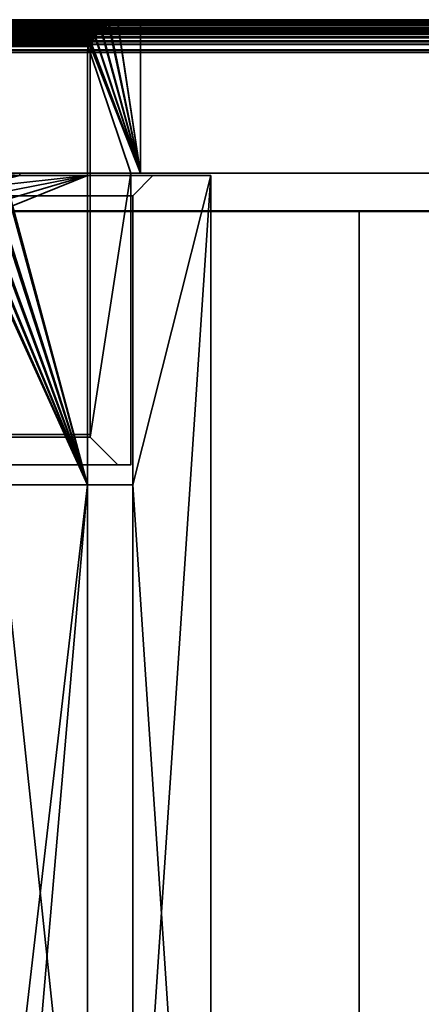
# Model space of a CAD drawing. Header units: millimetres. Extents: x -490 to 6690, y -115 to 152.
# Tile 996 of 1056: x 4960 to 5000, y 54 to 152. Entities that reach past the tile are written whole.
import ezdxf

# ---------------------------------------------------------------- set-up
doc = ezdxf.new("R2010")
doc.units = ezdxf.units.MM
doc.layers.add('152', color=253, linetype='Continuous')

# ---------------------------------------------------------------- blocks, each defined once
blk = doc.blocks.new('UG_SURFACE_004')
at = {"layer": '152', "color": 252, "linetype": 'Continuous', "lineweight": 35}
for points in [[(3856, 133.2, 2202.5), (5144, 133.2, 2202.5), (4994, 133.2, 2052.5), (4006, 133.2, 2052.5)], [(5144, -6.2, 2202.5), (5144, 133.2, 2202.5), (3856, 133.2, 2202.5), (3856, -6.2, 2202.5)], [(4006, -6.2, 2052.5), (4006, 133.2, 2052.5), (4994, 133.2, 2052.5), (4994, -6.2, 2052.5)], [(4994, -6.2, -7.5), (4994, 133.2, -7.5), (5144, 133.2, -7.5), (5144, -6.2, -7.5)], [(4994, -6.2, 2052.5), (4994, 133.2, 2052.5), (4994, 133.2, -7.5), (4994, -6.2, -7.5)], [(5144, 133.2, 2202.5), (5144, 133.2, -7.5), (4994, 133.2, -7.5), (4994, 133.2, 2052.5)]]:
    blk.add_3dface(points, dxfattribs=at)
blk = doc.blocks.new('UG_SURFACE_277')
at = {"layer": '152', "color": 254, "linetype": 'Continuous', "lineweight": 35}
for points in [[(4973.5, 136.75, 2027), (4026.5, 136.75, 2027), (4020.75, 136.75, 2032.75), (4979.25, 136.75, 2032.75)], [(4979.25, -10, 2032.75), (4979.25, 136.75, 2032.75), (4020.75, 136.75, 2032.75), (4020.75, -10, 2032.75)], [(4973.5, 136.75, 2027), (4971.5, 134.75, 2025), (4028.5, 134.75, 2025), (4026.5, 136.75, 2027)], [(4960.25, 136.75, 2013.75), (4039.75, 136.75, 2013.75), (4033, 136.75, 2020.5), (4967, 136.75, 2020.5)], [(4967, 106, 2020.5), (4967, 136.75, 2020.5), (4033, 136.75, 2020.5), (4033, 106, 2020.5)], [(4967, 106, 2020.5), (4957.501, 135.817, 2011.001), (4958.571, 136.46, 2012.071), (4958.81, 136.501, 2012.31)], [(4958.81, 136.501, 2012.31), (4960.25, 136.75, 2013.75), (4967, 136.75, 2020.5), (4967, 106, 2020.5)], [(4979.25, 136.75, 2032.75), (4971.5, 21, 2025), (4971.5, 106, 2025)], [(4971.5, 106, 2025), (4971.5, 134.75, 2025), (4973.5, 136.75, 2027), (4979.25, 136.75, 2032.75)], [(4971.5, 21, 2025), (4979.25, 136.75, 2032.75), (4979.25, -10, 2032.75)], [(4956.379, 134.814, 2009.879), (4956.882, 135.446, 2010.382), (4957.501, 135.817, 2011.001), (4967, 106, 2020.5)], [(4971.5, 134.75, 2025), (4971.5, 106, 2025), (4028.5, 106, 2025), (4028.5, 134.75, 2025)], [(4967, 106, 2020.5), (4955.619, 133.533, 2009.119), (4955.894, 134.205, 2009.394), (4956.379, 134.814, 2009.879)], [(4955.301, 132.137, 2008.801), (4955.424, 133.058, 2008.924), (4955.619, 133.533, 2009.119), (4967, 106, 2020.5)], [(4967, 106, 2020.5), (4967, 21, 2020.5), (4955.25, 131.75, 2008.75), (4955.301, 132.137, 2008.801)], [(4963, 13, 2016.5), (4959, 13, 2012.5), (4955.25, 131.75, 2008.75), (4967, 21, 2020.5)], [(4967, 106, 2020.5), (4033, 106, 2020.5), (4028.5, 106, 2025), (4971.5, 106, 2025)], [(4967, 106, 2020.5), (4971.5, 106, 2025), (4971.5, 21, 2025), (4967, 21, 2020.5)]]:
    blk.add_3dface(points, dxfattribs=at)
blk = doc.blocks.new('UG_SURFACE_278')
at = {"layer": '152', "color": 7, "linetype": 'Continuous', "lineweight": 35}
for points in [[(4967, 137, 2020.5), (4960.25, 137, 2013.75), (4039.75, 137, 2013.75), (4033, 137, 2020.5)], [(4967, 137, 2020.5), (4033, 137, 2020.5), (4033, 136.75, 2020.5), (4967, 136.75, 2020.5)], [(4967, 136.75, 2020.5), (4033, 136.75, 2020.5), (4039.75, 136.75, 2013.75), (4960.25, 136.75, 2013.75)], [(4960.25, 137, 2013.75), (4967, 137, 2020.5), (4967, 136.75, 2020.5), (4960.25, 136.75, 2013.75)]]:
    blk.add_3dface(points, dxfattribs=at)
blk = doc.blocks.new('UG_SURFACE_279')
at = {"layer": '152', "color": 7, "linetype": 'Continuous', "lineweight": 35}
for points in [[(4967, 137, 2020.5), (4967, 137, -7.5), (4960.25, 137, -7.5), (4960.25, 137, 2013.75)], [(4960.25, 136.75, 2013.75), (4967, 136.75, 2020.5), (4967, 137, 2020.5), (4960.25, 137, 2013.75)], [(4960.25, 137, -7.5), (4967, 137, -7.5), (4967, 136.75, -7.5), (4960.25, 136.75, -7.5)], [(4967, 136.75, 2020.5), (4960.25, 136.75, 2013.75), (4960.25, 136.75, -7.5), (4967, 136.75, -7.5)], [(4967, 137, -7.5), (4967, 137, 2020.5), (4967, 136.75, 2020.5), (4967, 136.75, -7.5)]]:
    blk.add_3dface(points, dxfattribs=at)
blk = doc.blocks.new('UG_SURFACE_280')
at = {"layer": '152', "color": 254, "linetype": 'Continuous', "lineweight": 35}
for points in [[(4967, 136.75, -7.5), (4967, 106, -7.5), (4955.25, 131.75, -7.5), (4955.31, 132.052, -7.5)], [(4955.31, 132.052, -7.5), (4955.573, 133.372, -7.5), (4967, 136.75, -7.5)], [(4967, 136.75, -7.5), (4955.573, 133.372, -7.5), (4955.631, 133.663, -7.5), (4956.306, 134.674, -7.5)], [(4967, 136.75, -7.5), (4956.306, 134.674, -7.5), (4956.715, 135.286, -7.5), (4957.326, 135.694, -7.5)], [(4967, 106, 2020.5), (4958.675, 136.348, 2012.176), (4957.852, 136.138, 2011.352), (4957.318, 135.674, 2010.818)], [(4958.668, 136.435, -7.5), (4960.25, 136.75, -7.5), (4967, 136.75, -7.5), (4957.326, 135.694, -7.5)], [(4967, 106, 2020.5), (4967, 136.75, 2020.5), (4960.25, 136.75, 2013.75), (4958.675, 136.348, 2012.176)], [(4960.25, 136.75, 2013.75), (4967, 136.75, 2020.5), (4967, 136.75, -7.5), (4960.25, 136.75, -7.5)], [(4967, 106, -7.5), (4967, 136.75, -7.5), (4967, 136.75, 2020.5), (4967, 106, 2020.5)], [(4973.5, 136.75, -7.5), (4971.5, 134.75, -7.5), (4971.5, 134.75, 2025), (4973.5, 136.75, 2027)], [(4979.25, 136.75, -7.5), (4971.5, 21, -7.5), (4971.5, 106, -7.5)], [(4971.5, 106, -7.5), (4971.5, 134.75, -7.5), (4973.5, 136.75, -7.5), (4979.25, 136.75, -7.5)], [(4971.5, 21, -7.5), (4979.25, 136.75, -7.5), (4979.25, -10, -7.5)], [(4979.25, 136.75, 2032.75), (4973.5, 136.75, 2027), (4971.5, 134.75, 2025), (4971.5, 106, 2025)], [(4971.5, 106, 2025), (4979.25, -10, 2032.75), (4979.25, 136.75, 2032.75)], [(4973.5, 136.75, 2027), (4979.25, 136.75, 2032.75), (4979.25, 136.75, -7.5), (4973.5, 136.75, -7.5)], [(4979.25, -10, -7.5), (4979.25, 136.75, -7.5), (4979.25, 136.75, 2032.75), (4979.25, -10, 2032.75)], [(4967, 106, 2020.5), (4957.318, 135.674, 2010.818), (4956.246, 134.745, 2009.747), (4956.234, 134.72, 2009.734)], [(4956.234, 134.72, 2009.734), (4955.533, 133.372, 2009.033), (4967, 106, 2020.5)], [(4971.5, 134.75, -7.5), (4971.5, 106, -7.5), (4971.5, 106, 2025), (4971.5, 134.75, 2025)], [(4955.533, 133.372, 2009.033), (4955.497, 133.303, 2008.997), (4955.298, 132.05, 2008.798), (4967, 106, 2020.5)], [(4955.298, 132.05, 2008.798), (4955.25, 131.75, 2008.75), (4955.25, 5, 2008.75), (4967, 106, 2020.5)], [(4955.25, 131.75, -7.5), (4967, 21, -7.5), (4963, 13, -7.5), (4959, 13, -7.5)], [(4967, 106, -7.5), (4967, 21, -7.5), (4955.25, 131.75, -7.5)], [(4959, 13, 2012.5), (4967, 106, 2020.5), (4955.25, 5, 2008.75)], [(4967, 106, 2020.5), (4959, 13, 2012.5), (4963, 13, 2016.5), (4967, 21, 2020.5)], [(4967, 106, 2020.5), (4971.5, 106, 2025), (4971.5, 106, -7.5), (4967, 106, -7.5)], [(4971.5, 21, -7.5), (4967, 21, -7.5), (4967, 106, -7.5), (4971.5, 106, -7.5)], [(4967, 21, 2020.5), (4971.5, 21, 2025), (4971.5, 106, 2025), (4967, 106, 2020.5)], [(4979.25, -10, 2032.75), (4971.5, 106, 2025), (4971.5, 21, 2025)]]:
    blk.add_3dface(points, dxfattribs=at)
blk = doc.blocks.new('UG_SURFACE_316')
at = {"layer": '152', "color": 7, "linetype": 'Continuous', "lineweight": 35}
for points in [[(3953.964, 151.659, 2099.536), (5046.036, 151.644, 2099.536), (5045.341, 152.061, 2098.841)], [(3954.277, 151.897, 2099.223), (3953.964, 151.659, 2099.536), (5045.341, 152.061, 2098.841)], [(3954.277, 151.897, 2099.223), (5045.341, 152.061, 2098.841), (5045.186, 152.088, 2098.686)], [(5045.186, 152.088, 2098.686), (3954.822, 152.028, 2098.678), (3954.277, 151.897, 2099.223)], [(5046.27, 151.218, 2099.771), (3954.39, 151.674, 2099.11), (3954.651, 151.737, 2098.849)], [(3954.651, 151.737, 2098.849), (3955.75, 152, 2097.75), (5044.25, 152, 2097.75)], [(5044.25, 152, 2097.75), (5045.257, 151.826, 2098.757), (3954.651, 151.737, 2098.849)], [(5045.257, 151.826, 2098.757), (5045.35, 151.77, 2098.85), (3954.651, 151.737, 2098.849)], [(3954.651, 151.737, 2098.849), (5045.35, 151.77, 2098.85), (5046.27, 151.218, 2099.771)], [(3954.822, 152.028, 2098.678), (5045.186, 152.088, 2098.686), (5044.25, 152.25, 2097.75)], [(5044.25, 152.25, 2097.75), (3955.75, 152.25, 2097.75), (3954.822, 152.028, 2098.678)], [(5044.25, 152.25, 2097.75), (4970.25, 152.25, 2023.75), (4029.75, 152.25, 2023.75), (3955.75, 152.25, 2097.75)], [(5044.25, 152, 2097.75), (3955.75, 152, 2097.75), (4029.75, 152, 2023.75), (4970.25, 152, 2023.75)], [(4030.005, 152.206, 2023.495), (4029.75, 152.25, 2023.75), (4970.25, 152.25, 2023.75)], [(4970.25, 152, 2023.75), (4029.75, 152, 2023.75), (4030.757, 151.826, 2022.743)], [(4970.25, 152.25, 2023.75), (4969.998, 152.19, 2023.499), (4030.005, 152.206, 2023.495)], [(4030.841, 152.061, 2022.659), (4030.005, 152.206, 2023.495), (4969.998, 152.19, 2023.499)], [(4030.757, 151.826, 2022.743), (4969.152, 151.737, 2022.652), (4970.25, 152, 2023.75)], [(4030.757, 151.826, 2022.743), (4030.85, 151.77, 2022.65), (4969.152, 151.737, 2022.652)], [(4030.841, 152.061, 2022.659), (4969.998, 152.19, 2023.499), (4969.078, 151.969, 2022.578)], [(4969.078, 151.969, 2022.578), (4030.925, 152.011, 2022.575), (4030.841, 152.061, 2022.659)], [(4968.89, 151.674, 2022.39), (4030.85, 151.77, 2022.65), (4031.771, 151.218, 2021.729)], [(4968.89, 151.674, 2022.39), (4969.152, 151.737, 2022.652), (4030.85, 151.77, 2022.65)], [(4030.925, 152.011, 2022.575), (4969.078, 151.969, 2022.578), (4968.777, 151.897, 2022.277)], [(4968.777, 151.897, 2022.277), (4031.777, 151.499, 2021.723), (4030.925, 152.011, 2022.575)], [(4968.777, 151.897, 2022.277), (4968.229, 151.481, 2021.729), (4031.777, 151.499, 2021.723)], [(4968.229, 151.481, 2021.729), (4968.777, 151.897, 2022.277), (4968.89, 151.674, 2022.39), (4968.133, 151.1, 2021.633)], [(4969.152, 151.737, 2022.652), (4968.89, 151.674, 2022.39), (4968.777, 151.897, 2022.277), (4969.078, 151.969, 2022.578)], [(4969.078, 151.969, 2022.578), (4969.998, 152.19, 2023.499), (4970.25, 152, 2023.75), (4969.152, 151.737, 2022.652)], [(4969.998, 152.19, 2023.499), (4970.25, 152.25, 2023.75), (4970.25, 152, 2023.75)], [(5044.25, 152, 2097.75), (4970.25, 152, 2023.75), (4970.25, 152.25, 2023.75), (5044.25, 152.25, 2097.75)], [(5046.765, 150.993, 2100.265), (3953.229, 151.01, 2100.271), (3952.821, 150.408, 2100.679)], [(3952.821, 150.408, 2100.679), (5047.081, 150.596, 2100.581), (5046.765, 150.993, 2100.265)], [(3953.046, 150.299, 2100.454), (3953.54, 151.029, 2099.96), (5046.864, 150.473, 2100.363)], [(3953.356, 151.198, 2100.144), (3953.229, 151.01, 2100.271), (5046.765, 150.993, 2100.265)], [(5046.036, 151.644, 2099.536), (3953.964, 151.659, 2099.536), (3953.356, 151.198, 2100.144)], [(3953.356, 151.198, 2100.144), (5046.439, 151.402, 2099.939), (5046.036, 151.644, 2099.536)], [(3953.356, 151.198, 2100.144), (5046.765, 150.993, 2100.265), (5046.439, 151.402, 2099.939)], [(5046.864, 150.473, 2100.363), (3953.54, 151.029, 2099.96), (3953.634, 151.1, 2099.866)], [(5046.363, 151.102, 2099.863), (3953.634, 151.1, 2099.866), (3954.39, 151.674, 2099.11)], [(3953.634, 151.1, 2099.866), (5046.363, 151.102, 2099.863), (5046.864, 150.473, 2100.363)], [(5046.27, 151.218, 2099.771), (5046.363, 151.102, 2099.863), (3954.39, 151.674, 2099.11)], [(4031.771, 151.218, 2021.729), (4968.133, 151.1, 2021.633), (4968.89, 151.674, 2022.39)], [(4031.771, 151.218, 2021.729), (4031.863, 151.101, 2021.637), (4968.133, 151.1, 2021.633)], [(4031.939, 151.402, 2021.561), (4031.777, 151.499, 2021.723), (4968.229, 151.481, 2021.729)], [(4031.863, 151.101, 2021.637), (4967.546, 150.299, 2021.046), (4968.04, 151.029, 2021.54)], [(4967.546, 150.299, 2021.046), (4031.863, 151.101, 2021.637), (4032.363, 150.473, 2021.137)], [(4968.04, 151.029, 2021.54), (4968.133, 151.1, 2021.633), (4031.863, 151.101, 2021.637)], [(4031.939, 151.402, 2021.561), (4968.229, 151.481, 2021.729), (4967.855, 151.198, 2021.356)], [(4967.855, 151.198, 2021.356), (4032.443, 150.769, 2021.057), (4031.939, 151.402, 2021.561)], [(4967.855, 151.198, 2021.356), (4967.562, 150.764, 2021.062), (4032.443, 150.769, 2021.057)], [(4032.581, 150.596, 2020.919), (4032.443, 150.769, 2021.057), (4967.562, 150.764, 2021.062)], [(4032.581, 150.596, 2020.919), (4967.562, 150.764, 2021.062), (4967.32, 150.408, 2020.821)], [(4967.546, 150.299, 2021.046), (4967.32, 150.408, 2020.821), (4967.562, 150.764, 2021.062)], [(4967.562, 150.764, 2021.062), (4967.855, 151.198, 2021.356), (4968.04, 151.029, 2021.54), (4967.546, 150.299, 2021.046)], [(4968.133, 151.1, 2021.633), (4968.04, 151.029, 2021.54), (4967.855, 151.198, 2021.356), (4968.229, 151.481, 2021.729)], [(5047.26, 150.16, 2100.76), (3952.74, 150.164, 2100.76), (3952.559, 149.619, 2100.94)], [(3952.559, 149.619, 2100.94), (5047.387, 149.85, 2100.887), (5047.26, 150.16, 2100.76)], [(3952.559, 149.619, 2100.94), (5047.466, 149.252, 2100.966), (5047.387, 149.85, 2100.887)], [(3952.74, 150.164, 2100.76), (5047.26, 150.16, 2100.76), (5047.081, 150.596, 2100.581)], [(3952.821, 150.408, 2100.679), (3952.74, 150.164, 2100.76), (5047.081, 150.596, 2100.581)], [(3952.805, 149.571, 2100.695), (3952.977, 150.09, 2100.523), (5047.022, 150.086, 2100.522)], [(5047.022, 150.086, 2100.522), (5047.145, 149.785, 2100.646), (3952.805, 149.571, 2100.695)], [(5047.145, 149.785, 2100.646), (5047.25, 149, 2100.75), (3952.805, 149.571, 2100.695)], [(5046.864, 150.473, 2100.363), (3952.977, 150.09, 2100.523), (3953.046, 150.299, 2100.454)], [(5046.864, 150.473, 2100.363), (5047.022, 150.086, 2100.522), (3952.977, 150.09, 2100.523)], [(4032.363, 150.473, 2021.137), (4967.476, 150.09, 2020.977), (4967.546, 150.299, 2021.046)], [(4032.363, 150.473, 2021.137), (4032.523, 150.085, 2020.977), (4967.476, 150.09, 2020.977)], [(4967.305, 149.571, 2020.805), (4967.476, 150.09, 2020.977), (4032.523, 150.085, 2020.977)], [(4967.305, 149.571, 2020.805), (4032.523, 150.085, 2020.977), (4032.645, 149.785, 2020.854)], [(4967.32, 150.408, 2020.821), (4032.854, 149.93, 2020.646), (4032.581, 150.596, 2020.919)], [(4032.645, 149.785, 2020.854), (4967.25, 149, 2020.75), (4967.305, 149.571, 2020.805)], [(4032.645, 149.785, 2020.854), (4032.75, 149, 2020.75), (4967.25, 149, 2020.75)], [(4967.32, 150.408, 2020.821), (4967.159, 149.92, 2020.659), (4032.854, 149.93, 2020.646)], [(4032.887, 149.85, 2020.613), (4032.854, 149.93, 2020.646), (4967.159, 149.92, 2020.659)], [(4032.887, 149.85, 2020.613), (4967.159, 149.92, 2020.659), (4967.06, 149.619, 2020.56)], [(4967.06, 149.619, 2020.56), (4033, 149, 2020.5), (4032.887, 149.85, 2020.613)], [(4967.305, 149.571, 2020.805), (4967.06, 149.619, 2020.56), (4967.159, 149.92, 2020.659)], [(4967.159, 149.92, 2020.659), (4967.32, 150.408, 2020.821), (4967.476, 150.09, 2020.977), (4967.305, 149.571, 2020.805)], [(4967.32, 150.408, 2020.821), (4967.546, 150.299, 2021.046), (4967.476, 150.09, 2020.977)], [(5047.466, 149.252, 2100.966), (3952.525, 149.256, 2100.976), (3952.5, 149, 2101)], [(3952.5, 149, 2101), (5047.5, 149, 2101), (5047.466, 149.252, 2100.966)], [(3952.5, 149, 2101), (3952.5, 133.25, 2101), (5047.5, 133.25, 2101), (5047.5, 149, 2101)], [(3952.559, 149.619, 2100.94), (3952.525, 149.256, 2100.976), (5047.466, 149.252, 2100.966)], [(5047.25, 149, 2100.75), (3952.75, 149, 2100.75), (3952.805, 149.571, 2100.695)], [(5047.25, 149, 2100.75), (5047.25, 133.25, 2100.75), (3952.75, 133.25, 2100.75), (3952.75, 149, 2100.75)], [(4967.25, 111, 2020.75), (4967.25, 149, 2020.75), (4032.75, 149, 2020.75), (4032.75, 111, 2020.75)], [(4967.06, 149.619, 2020.56), (4967, 149, 2020.5), (4033, 149, 2020.5)], [(4033, 111, 2020.5), (4033, 149, 2020.5), (4967, 149, 2020.5), (4967, 111, 2020.5)], [(4967, 149, 2020.5), (4967.06, 149.619, 2020.56), (4967.305, 149.571, 2020.805), (4967.25, 149, 2020.75)], [(4967.25, 149, 2020.75), (4967.25, 111, 2020.75), (4967, 111, 2020.5), (4967, 149, 2020.5)], [(5047.25, 133.25, 2100.75), (5047.5, 133.25, 2101), (3952.5, 133.25, 2101), (3952.75, 133.25, 2100.75)], [(4967, 111, 2020.5), (4967.25, 111, 2020.75), (4032.75, 111, 2020.75), (4033, 111, 2020.5)]]:
    blk.add_3dface(points, dxfattribs=at)
blk = doc.blocks.new('UG_SURFACE_317')
at = {"layer": '152', "color": 14, "linetype": 'Continuous', "lineweight": 35}
for points in [[(4027.75, 152, 2025.75), (4027.75, 137, 2025.75), (4972.25, 137, 2025.75), (4972.25, 152, 2025.75)], [(4972.25, 152, 2025.75), (4970.25, 152, 2023.75), (4029.75, 152, 2023.75), (4027.75, 152, 2025.75)], [(4029.985, 151.959, 2023.515), (4029.75, 152, 2023.75), (4970.25, 152, 2023.75)], [(4970.25, 152, 2023.75), (4970.018, 151.944, 2023.518), (4029.985, 151.959, 2023.515)], [(4030.757, 151.826, 2022.743), (4029.985, 151.959, 2023.515), (4970.018, 151.944, 2023.518)], [(4030.757, 151.826, 2022.743), (4970.018, 151.944, 2023.518), (4969.168, 151.741, 2022.668)], [(4969.168, 151.741, 2022.668), (4030.835, 151.779, 2022.665), (4030.757, 151.826, 2022.743)], [(4030.835, 151.779, 2022.665), (4969.168, 151.741, 2022.668), (4968.89, 151.674, 2022.39)], [(4968.89, 151.674, 2022.39), (4031.621, 151.307, 2021.878), (4030.835, 151.779, 2022.665)], [(4972.25, 137, 2025.75), (4968.385, 151.29, 2021.885), (4968.89, 151.674, 2022.39), (4969.168, 151.741, 2022.668)], [(4972.25, 137, 2025.75), (4969.168, 151.741, 2022.668), (4970.018, 151.944, 2023.518)], [(4970.018, 151.944, 2023.518), (4970.25, 152, 2023.75), (4972.25, 152, 2025.75), (4972.25, 137, 2025.75)], [(4968.89, 151.674, 2022.39), (4968.385, 151.29, 2021.885), (4031.621, 151.307, 2021.878)], [(4031.771, 151.218, 2021.729), (4031.621, 151.307, 2021.878), (4968.385, 151.29, 2021.885)], [(4031.771, 151.218, 2021.729), (4968.385, 151.29, 2021.885), (4968.04, 151.029, 2021.54)], [(4968.04, 151.029, 2021.54), (4032.236, 150.633, 2021.264), (4031.771, 151.218, 2021.729)], [(4968.04, 151.029, 2021.54), (4967.769, 150.629, 2021.269), (4032.236, 150.633, 2021.264)], [(4972.25, 137, 2025.75), (4967.769, 150.629, 2021.269), (4968.04, 151.029, 2021.54), (4968.385, 151.29, 2021.885)], [(4032.363, 150.473, 2021.137), (4032.236, 150.633, 2021.264), (4967.769, 150.629, 2021.269)], [(4032.363, 150.473, 2021.137), (4967.769, 150.629, 2021.269), (4967.546, 150.299, 2021.046)], [(4967.546, 150.299, 2021.046), (4032.615, 149.859, 2020.885), (4032.363, 150.473, 2021.137)], [(4967.546, 150.299, 2021.046), (4967.397, 149.85, 2020.897), (4032.615, 149.859, 2020.885)], [(4032.645, 149.785, 2020.854), (4032.615, 149.859, 2020.885), (4967.397, 149.85, 2020.897)], [(4032.645, 149.785, 2020.854), (4967.397, 149.85, 2020.897), (4967.305, 149.571, 2020.805)], [(4967.305, 149.571, 2020.805), (4032.75, 149, 2020.75), (4032.645, 149.785, 2020.854)], [(4967.305, 149.571, 2020.805), (4967.397, 149.85, 2020.897), (4972.25, 137, 2025.75)], [(4967.397, 149.85, 2020.897), (4967.546, 150.299, 2021.046), (4967.769, 150.629, 2021.269), (4972.25, 137, 2025.75)], [(4967.305, 149.571, 2020.805), (4967.25, 149, 2020.75), (4032.75, 149, 2020.75)], [(4032.75, 110.75, 2020.75), (4032.75, 149, 2020.75), (4967.25, 149, 2020.75), (4967.25, 110.75, 2020.75)], [(4972.25, 137, 2025.75), (4971.3, 137, 2024.8), (4967.25, 149, 2020.75), (4967.305, 149.571, 2020.805)], [(4967.25, 110.75, 2020.75), (4967.25, 149, 2020.75), (4971.3, 137, 2024.8)], [(4971.3, 137, 2024.8), (4972.25, 137, 2025.75), (4027.75, 137, 2025.75), (4028.7, 137, 2024.8)], [(4028.7, 137, 2024.8), (4028.7, 108, 2024.8), (4971.3, 108, 2024.8), (4971.3, 137, 2024.8)], [(4971.3, 137, 2024.8), (4971.3, 108, 2024.8), (4970, 108, 2023.5), (4967.25, 110.75, 2020.75)], [(4030, 108, 2023.5), (4032.75, 110.75, 2020.75), (4967.25, 110.75, 2020.75), (4970, 108, 2023.5)], [(4970, 108, 2023.5), (4971.3, 108, 2024.8), (4028.7, 108, 2024.8), (4030, 108, 2023.5)]]:
    blk.add_3dface(points, dxfattribs=at)
blk = doc.blocks.new('UG_SURFACE_318')
at = {"layer": '152', "color": 14, "linetype": 'Continuous', "lineweight": 35}
for points in [[(3954.101, 151.454, 2099.399), (5045.899, 151.441, 2099.399), (5045.257, 151.826, 2098.757)], [(3954.39, 151.674, 2099.11), (3954.101, 151.454, 2099.399), (5045.257, 151.826, 2098.757)], [(3954.39, 151.674, 2099.11), (5045.257, 151.826, 2098.757), (5045.114, 151.851, 2098.614)], [(5045.114, 151.851, 2098.614), (3954.893, 151.795, 2098.607), (3954.39, 151.674, 2099.11)], [(3954.893, 151.795, 2098.607), (5045.114, 151.851, 2098.614), (5044.25, 152, 2097.75)], [(5044.25, 152, 2097.75), (3955.75, 152, 2097.75), (3954.893, 151.795, 2098.607)], [(5044.25, 152, 2097.75), (5042.25, 152, 2095.75), (3957.75, 152, 2095.75), (3955.75, 152, 2097.75)], [(5042.25, 133.25, 2095.75), (3957.75, 133.25, 2095.75), (3957.75, 152, 2095.75), (5042.25, 152, 2095.75)], [(5046.572, 150.839, 2100.072), (3953.423, 150.856, 2100.077), (3953.046, 150.299, 2100.454)], [(3953.046, 150.299, 2100.454), (5046.864, 150.473, 2100.363), (5046.572, 150.839, 2100.072)], [(3953.54, 151.029, 2099.96), (3953.423, 150.856, 2100.077), (5046.572, 150.839, 2100.072)], [(5045.899, 151.441, 2099.399), (3954.101, 151.454, 2099.399), (3953.54, 151.029, 2099.96)], [(3953.54, 151.029, 2099.96), (5046.27, 151.218, 2099.771), (5045.899, 151.441, 2099.399)], [(3953.54, 151.029, 2099.96), (5046.572, 150.839, 2100.072), (5046.27, 151.218, 2099.771)], [(5047.029, 150.07, 2100.528), (3952.971, 150.074, 2100.528), (3952.805, 149.571, 2100.695)], [(3952.805, 149.571, 2100.695), (5047.145, 149.785, 2100.646), (5047.029, 150.07, 2100.528)], [(3952.805, 149.571, 2100.695), (5047.219, 149.232, 2100.719), (5047.145, 149.785, 2100.646)], [(3952.971, 150.074, 2100.528), (5047.029, 150.07, 2100.528), (5046.864, 150.473, 2100.363)], [(3953.046, 150.299, 2100.454), (3952.971, 150.074, 2100.528), (5046.864, 150.473, 2100.363)], [(5047.219, 149.232, 2100.719), (3952.773, 149.236, 2100.727), (3952.75, 149, 2100.75)], [(3952.75, 149, 2100.75), (5047.25, 149, 2100.75), (5047.219, 149.232, 2100.719)], [(3952.75, 149, 2100.75), (3952.75, 133.25, 2100.75), (5047.25, 133.25, 2100.75), (5047.25, 149, 2100.75)], [(3952.805, 149.571, 2100.695), (3952.773, 149.236, 2100.727), (5047.219, 149.232, 2100.719)], [(5042.25, 133.25, 2095.75), (5047.25, 133.25, 2100.75), (3952.75, 133.25, 2100.75), (3957.75, 133.25, 2095.75)]]:
    blk.add_3dface(points, dxfattribs=at)
blk = doc.blocks.new('UG_SURFACE_319')
at = {"layer": '152', "color": 41, "linetype": 'Continuous', "lineweight": 35}
for points in [[(3957.75, 152, 2095.75), (3957.75, 137, 2095.75), (5042.25, 137, 2095.75), (5042.25, 152, 2095.75)], [(5042.25, 152, 2095.75), (4972.25, 152, 2025.75), (4027.75, 152, 2025.75), (3957.75, 152, 2095.75)], [(4027.75, 137, 2025.75), (4027.75, 152, 2025.75), (4972.25, 152, 2025.75), (4972.25, 137, 2025.75)], [(4972.25, 152, 2025.75), (5042.25, 152, 2095.75), (5042.25, 137, 2095.75), (4972.25, 137, 2025.75)], [(4972.25, 137, 2025.75), (5042.25, 137, 2095.75), (3957.75, 137, 2095.75), (4027.75, 137, 2025.75)]]:
    blk.add_3dface(points, dxfattribs=at)
blk = doc.blocks.new('UG_SURFACE_320')
at = {"layer": '152', "color": 14, "linetype": 'Continuous', "lineweight": 35}
for points in [[(4969.082, 151.759, -7.5), (4968.329, 151.255, -7.5), (4968.337, 151.221, 2021.837)], [(4968.329, 151.255, -7.5), (4969.082, 151.759, -7.5), (4972.25, 137, -7.5)], [(4968.337, 151.221, 2021.837), (4968.812, 151.633, 2022.311), (4969.082, 151.759, -7.5)], [(4968.812, 151.633, 2022.311), (4969.088, 151.703, 2022.588), (4969.082, 151.759, -7.5)], [(4972.25, 137, -7.5), (4969.082, 151.759, -7.5), (4969.102, 151.772, -7.5), (4969.98, 151.946, -7.5)], [(4969.102, 151.772, -7.5), (4969.082, 151.759, -7.5), (4969.088, 151.703, 2022.588)], [(4969.98, 151.946, -7.5), (4969.102, 151.772, -7.5), (4969.088, 151.703, 2022.588)], [(4969.088, 151.703, 2022.588), (4969.979, 151.931, 2023.479), (4969.98, 151.946, -7.5)], [(4972.25, 137, 2025.75), (4969.979, 151.931, 2023.479), (4969.088, 151.703, 2022.588)], [(4970.25, 152, -7.5), (4969.98, 151.946, -7.5), (4969.979, 151.931, 2023.479)], [(4969.979, 151.931, 2023.479), (4970.25, 152, 2023.75), (4970.25, 152, -7.5)], [(4972.25, 137, 2025.75), (4972.25, 152, 2025.75), (4970.25, 152, 2023.75), (4969.979, 151.931, 2023.479)], [(4969.98, 151.946, -7.5), (4970.25, 152, -7.5), (4972.25, 152, -7.5), (4972.25, 137, -7.5)], [(4972.25, 152, 2025.75), (4972.25, 152, -7.5), (4970.25, 152, -7.5), (4970.25, 152, 2023.75)], [(4972.25, 152, 2025.75), (4972.25, 137, 2025.75), (4972.25, 137, -7.5), (4972.25, 152, -7.5)], [(4968.329, 151.255, -7.5), (4968.129, 151.121, -7.5), (4967.736, 150.582, 2021.236)], [(4967.736, 150.582, 2021.236), (4967.848, 150.797, 2021.348), (4968.329, 151.255, -7.5)], [(4972.25, 137, 2025.75), (4968.337, 151.221, 2021.837), (4967.848, 150.797, 2021.348), (4967.736, 150.582, 2021.236)], [(4968.129, 151.121, -7.5), (4967.762, 150.573, -7.5), (4967.736, 150.582, 2021.236)], [(4972.25, 137, -7.5), (4967.762, 150.573, -7.5), (4968.129, 151.121, -7.5), (4968.329, 151.255, -7.5)], [(4967.848, 150.797, 2021.348), (4968.337, 151.221, 2021.837), (4968.329, 151.255, -7.5)], [(4969.088, 151.703, 2022.588), (4968.812, 151.633, 2022.311), (4968.337, 151.221, 2021.837), (4972.25, 137, 2025.75)], [(4967.25, 149, 2020.75), (4967.374, 149.777, 2020.874), (4967.404, 149.773, -7.5)], [(4967.374, 149.777, 2020.874), (4967.25, 149, 2020.75), (4971.3, 137, 2024.8), (4972.25, 137, 2025.75)], [(4967.404, 149.773, -7.5), (4967.25, 149, -7.5), (4967.25, 149, 2020.75)], [(4972.25, 137, -7.5), (4971.3, 137, -7.5), (4967.25, 149, -7.5), (4967.404, 149.773, -7.5)], [(4972.25, 137, 2025.75), (4967.736, 150.582, 2021.236), (4967.399, 149.932, 2020.898), (4967.374, 149.777, 2020.874)], [(4967.478, 150.148, -7.5), (4967.404, 149.773, -7.5), (4967.374, 149.777, 2020.874)], [(4967.374, 149.777, 2020.874), (4967.399, 149.932, 2020.898), (4967.478, 150.148, -7.5)], [(4967.399, 149.932, 2020.898), (4967.736, 150.582, 2021.236), (4967.762, 150.573, -7.5)], [(4967.399, 149.932, 2020.898), (4967.762, 150.573, -7.5), (4967.478, 150.148, -7.5)], [(4972.25, 137, -7.5), (4967.404, 149.773, -7.5), (4967.478, 150.148, -7.5), (4967.762, 150.573, -7.5)], [(4967.25, 110.75, 2020.75), (4967.25, 149, 2020.75), (4967.25, 149, -7.5), (4967.25, 110.75, -7.5)], [(4967.25, 110.75, -7.5), (4967.25, 149, -7.5), (4971.3, 137, -7.5)], [(4971.3, 137, 2024.8), (4967.25, 149, 2020.75), (4967.25, 110.75, 2020.75)], [(4971.3, 137, -7.5), (4971.3, 108, -7.5), (4970, 108, -7.5), (4967.25, 110.75, -7.5)], [(4967.25, 110.75, 2020.75), (4970, 108, 2023.5), (4971.3, 108, 2024.8), (4971.3, 137, 2024.8)], [(4971.3, 137, 2024.8), (4971.3, 137, -7.5), (4972.25, 137, -7.5), (4972.25, 137, 2025.75)], [(4971.3, 137, 2024.8), (4971.3, 108, 2024.8), (4971.3, 108, -7.5), (4971.3, 137, -7.5)], [(4970, 108, 2023.5), (4967.25, 110.75, 2020.75), (4967.25, 110.75, -7.5), (4970, 108, -7.5)], [(4970, 108, 2023.5), (4970, 108, -7.5), (4971.3, 108, -7.5), (4971.3, 108, 2024.8)]]:
    blk.add_3dface(points, dxfattribs=at)
blk = doc.blocks.new('UG_SURFACE_321')
at = {"layer": '152', "color": 7, "linetype": 'Continuous', "lineweight": 35}
for points in [[(4969.055, 152.014, -7.5), (4969.013, 152.005, -7.5), (4967.979, 151.235, 2021.479)], [(4967.979, 151.235, 2021.479), (4968.691, 151.852, 2022.192), (4969.055, 152.014, -7.5)], [(4969.013, 152.005, -7.5), (4968.407, 151.602, -7.5), (4967.979, 151.235, 2021.479)], [(4968.691, 151.852, 2022.192), (4967.979, 151.235, 2021.479), (4968.229, 151.218, 2021.729), (4969.151, 151.771, 2022.651)], [(4968.548, 151.404, -7.5), (4969.151, 151.771, 2022.651), (4968.229, 151.218, 2021.729)], [(4969.07, 151.755, -7.5), (4968.548, 151.404, -7.5), (4968.407, 151.602, -7.5), (4969.013, 152.005, -7.5)], [(4969.151, 151.771, 2022.651), (4968.548, 151.404, -7.5), (4969.07, 151.755, -7.5)], [(4968.691, 151.852, 2022.192), (4969.063, 151.947, 2022.563), (4969.055, 152.014, -7.5)], [(4969.151, 151.771, 2022.651), (4969.063, 151.947, 2022.563), (4968.691, 151.852, 2022.192)], [(4969.149, 151.772, -7.5), (4969.07, 151.755, -7.5), (4969.013, 152.005, -7.5), (4969.055, 152.014, -7.5)], [(4969.055, 152.014, -7.5), (4969.274, 152.057, -7.5), (4969.351, 151.814, -7.5), (4969.149, 151.772, -7.5)], [(4969.274, 152.057, -7.5), (4969.055, 152.014, -7.5), (4969.063, 151.947, 2022.563)], [(4970.25, 152.25, 2023.75), (4969.063, 151.947, 2022.563), (4969.243, 151.826, 2022.743), (4970.25, 152, 2023.75)], [(4970.25, 152.25, -7.5), (4969.274, 152.057, -7.5), (4969.063, 151.947, 2022.563)], [(4969.063, 151.947, 2022.563), (4970.25, 152.25, 2023.75), (4970.25, 152.25, -7.5)], [(4969.151, 151.771, 2022.651), (4969.243, 151.826, 2022.743), (4969.063, 151.947, 2022.563)], [(4969.07, 151.755, -7.5), (4969.149, 151.772, -7.5), (4969.151, 151.771, 2022.651)], [(4969.243, 151.826, 2022.743), (4969.149, 151.772, -7.5), (4969.351, 151.814, -7.5)], [(4969.243, 151.826, 2022.743), (4969.151, 151.771, 2022.651), (4969.149, 151.772, -7.5)], [(4969.351, 151.814, -7.5), (4970.25, 152, 2023.75), (4969.243, 151.826, 2022.743)], [(4970.25, 152, -7.5), (4969.351, 151.814, -7.5), (4969.274, 152.057, -7.5), (4970.25, 152.25, -7.5)], [(4969.351, 151.814, -7.5), (4970.25, 152, -7.5), (4970.25, 152, 2023.75)], [(5044.25, 152.25, 2097.75), (5044.25, 152.25, -7.5), (4970.25, 152.25, -7.5), (4970.25, 152.25, 2023.75)], [(4970.25, 152.25, -7.5), (5044.25, 152.25, -7.5), (5044.25, 152, -7.5), (4970.25, 152, -7.5)], [(4970.25, 152, 2023.75), (5044.25, 152, 2097.75), (5044.25, 152.25, 2097.75), (4970.25, 152.25, 2023.75)], [(5044.25, 152, 2097.75), (4970.25, 152, 2023.75), (4970.25, 152, -7.5), (5044.25, 152, -7.5)], [(4967.23, 150.195, -7.5), (4967.721, 150.945, -7.5), (4967.916, 150.795, -7.5), (4967.464, 150.102, -7.5)], [(4967.721, 150.945, -7.5), (4967.23, 150.195, -7.5), (4967.247, 150.176, 2020.747)], [(4967.952, 151.298, -7.5), (4967.721, 150.945, -7.5), (4967.247, 150.176, 2020.747)], [(4967.247, 150.176, 2020.747), (4967.648, 150.947, 2021.148), (4967.952, 151.298, -7.5)], [(4967.479, 150.089, 2020.979), (4967.637, 150.473, 2021.137), (4967.648, 150.947, 2021.148), (4967.247, 150.176, 2020.747)], [(4967.637, 150.473, 2021.137), (4967.464, 150.102, -7.5), (4967.916, 150.795, -7.5)], [(4967.979, 151.235, 2021.479), (4967.648, 150.947, 2021.148), (4967.637, 150.473, 2021.137), (4968.139, 151.104, 2021.639)], [(4967.916, 150.795, -7.5), (4968.139, 151.104, 2021.639), (4967.637, 150.473, 2021.137)], [(4967.648, 150.947, 2021.148), (4967.979, 151.235, 2021.479), (4967.952, 151.298, -7.5)], [(4968.129, 151.121, -7.5), (4967.916, 150.795, -7.5), (4967.721, 150.945, -7.5), (4967.952, 151.298, -7.5)], [(4967.916, 150.795, -7.5), (4968.129, 151.121, -7.5), (4968.139, 151.104, 2021.639)], [(4967.952, 151.298, -7.5), (4968.407, 151.602, -7.5), (4968.548, 151.404, -7.5), (4968.129, 151.121, -7.5)], [(4968.407, 151.602, -7.5), (4967.952, 151.298, -7.5), (4967.979, 151.235, 2021.479)], [(4968.139, 151.104, 2021.639), (4968.229, 151.218, 2021.729), (4967.979, 151.235, 2021.479)], [(4968.229, 151.218, 2021.729), (4968.129, 151.121, -7.5), (4968.548, 151.404, -7.5)], [(4968.229, 151.218, 2021.729), (4968.139, 151.104, 2021.639), (4968.129, 151.121, -7.5)], [(4967.23, 150.195, -7.5), (4967.225, 150.187, -7.5), (4967, 149, 2020.5)], [(4967, 149, 2020.5), (4967.161, 150.01, 2020.661), (4967.23, 150.195, -7.5)], [(4967, 149, 2020.5), (4967.225, 150.187, -7.5), (4967.211, 150.114, -7.5)], [(4967, 149, 2020.5), (4967.211, 150.114, -7.5), (4967.033, 149.177, -7.5)], [(4967.25, 149, 2020.75), (4967.355, 149.785, 2020.854), (4967.161, 150.01, 2020.661), (4967, 149, 2020.5)], [(4967.447, 150.027, -7.5), (4967.281, 149.163, -7.5), (4967.033, 149.177, -7.5), (4967.211, 150.114, -7.5)], [(4967.161, 150.01, 2020.661), (4967.247, 150.176, 2020.747), (4967.23, 150.195, -7.5)], [(4967.247, 150.176, 2020.747), (4967.161, 150.01, 2020.661), (4967.355, 149.785, 2020.854), (4967.479, 150.089, 2020.979)], [(4967.46, 150.096, -7.5), (4967.447, 150.027, -7.5), (4967.211, 150.114, -7.5), (4967.225, 150.187, -7.5)], [(4967.46, 150.096, -7.5), (4967.225, 150.187, -7.5), (4967.23, 150.195, -7.5)], [(4967.464, 150.102, -7.5), (4967.46, 150.096, -7.5), (4967.23, 150.195, -7.5)], [(4967.355, 149.785, 2020.854), (4967.25, 149, -7.5), (4967.281, 149.163, -7.5)], [(4967.355, 149.785, 2020.854), (4967.25, 149, 2020.75), (4967.25, 149, -7.5)], [(4967.479, 150.089, 2020.979), (4967.281, 149.163, -7.5), (4967.447, 150.027, -7.5)], [(4967.281, 149.163, -7.5), (4967.479, 150.089, 2020.979), (4967.355, 149.785, 2020.854)], [(4967.447, 150.027, -7.5), (4967.46, 150.096, -7.5), (4967.479, 150.089, 2020.979)], [(4967.46, 150.096, -7.5), (4967.464, 150.102, -7.5), (4967.479, 150.089, 2020.979)], [(4967.637, 150.473, 2021.137), (4967.479, 150.089, 2020.979), (4967.464, 150.102, -7.5)], [(4967.281, 149.163, -7.5), (4967.25, 149, -7.5), (4967, 149, -7.5), (4967.033, 149.177, -7.5)], [(4967.033, 149.177, -7.5), (4967, 149, -7.5), (4967, 149, 2020.5)], [(4967, 149, 2020.5), (4967, 111, 2020.5), (4967.25, 111, 2020.75), (4967.25, 149, 2020.75)], [(4967, 111, -7.5), (4967, 149, -7.5), (4967.25, 149, -7.5), (4967.25, 111, -7.5)], [(4967, 111, 2020.5), (4967, 149, 2020.5), (4967, 149, -7.5), (4967, 111, -7.5)], [(4967.25, 111, -7.5), (4967.25, 149, -7.5), (4967.25, 149, 2020.75), (4967.25, 111, 2020.75)], [(4967, 111, 2020.5), (4967, 111, -7.5), (4967.25, 111, -7.5), (4967.25, 111, 2020.75)]]:
    blk.add_3dface(points, dxfattribs=at)
blk = doc.blocks.new('UG_SURFACE_322')
at = {"layer": '152', "color": 41, "linetype": 'Continuous', "lineweight": 35}
for points in [[(4972.25, 137, 2025.75), (4972.25, 152, 2025.75), (4972.25, 152, -7.5), (4972.25, 137, -7.5)], [(5042.25, 152, 2095.75), (5042.25, 152, -7.5), (4972.25, 152, -7.5), (4972.25, 152, 2025.75)], [(4972.25, 137, -7.5), (4972.25, 152, -7.5), (5042.25, 152, -7.5), (5042.25, 137, -7.5)], [(4972.25, 137, 2025.75), (5042.25, 137, 2095.75), (5042.25, 152, 2095.75), (4972.25, 152, 2025.75)], [(4972.25, 137, 2025.75), (4972.25, 137, -7.5), (5042.25, 137, -7.5), (5042.25, 137, 2095.75)]]:
    blk.add_3dface(points, dxfattribs=at)

msp = doc.modelspace()

# ---------------------------------------------------------------- linework, layer by layer
at = {"layer": '152', "linetype": 'Continuous', "lineweight": -3}
for p, q in [((3955.75, 152.25, 2097.75), (5044.25, 152.25, 2097.75)), ((3955.75, 152, 2097.75), (5044.25, 152, 2097.75)), ((3957.75, 152, 2095.75), (5042.25, 152, 2095.75)), ((3957.75, 152, 2095.75), (5042.25, 152, 2095.75)), ((4027.75, 152, 2025.75), (4972.25, 152, 2025.75)), ((4027.75, 152, 2025.75), (4972.25, 152, 2025.75)), ((4029.75, 152.25, 2023.75), (4970.25, 152.25, 2023.75)), ((4029.75, 152, 2023.75), (4970.25, 152, 2023.75)), ((4029.75, 152, 2023.75), (4970.25, 152, 2023.75)), ((5044.25, 152.25, 2097.75), (4970.25, 152.25, 2023.75)), ((4970.25, 152.25, 2023.75), (4970.25, 152.25, -7.5)), ((5044.25, 152.25, -7.5), (4970.25, 152.25, -7.5)), ((4970.25, 152.25, 2023.75), (5044.25, 152.25, 2097.75)), ((4970.25, 152, 2023.75), (5044.25, 152, 2097.75)), ((5044.25, 152, -7.5), (4970.25, 152, -7.5)), ((4970.25, 152, 2023.75), (4970.25, 152, -7.5)), ((4970.25, 152, 2023.75), (4970.25, 152, -7.5)), ((5044.25, 152, 2097.75), (4970.25, 152, 2023.75)), ((4972.25, 152, 2025.75), (4970.25, 152, 2023.75)), ((4970.25, 152, 2023.75), (4972.25, 152, 2025.75)), ((4970.25, 152, -7.5), (4972.25, 152, -7.5)), ((5042.25, 152, 2095.75), (4972.25, 152, 2025.75)), ((4972.25, 152, 2025.75), (4972.25, 152, -7.5)), ((4972.25, 137, -7.5), (4972.25, 152, -7.5)), ((4972.25, 137, 2025.75), (4972.25, 152, 2025.75)), ((4972.25, 152, 2025.75), (4972.25, 152, -7.5)), ((4972.25, 152, -7.5), (5042.25, 152, -7.5)), ((4972.25, 152, 2025.75), (5042.25, 152, 2095.75)), ((4972.25, 152, 2025.75), (4972.25, 137, 2025.75)), ((4972.25, 137, 2025.75), (4972.25, 152, 2025.75)), ((4972.25, 152, 2025.75), (4972.25, 137, 2025.75)), ((4972.25, 152, -7.5), (4972.25, 137, -7.5)), ((3952.5, 149, 2101), (5047.5, 149, 2101)), ((3952.75, 149, 2100.75), (5047.25, 149, 2100.75)), ((3952.75, 149, 2100.75), (5047.25, 149, 2100.75)), ((4032.75, 149, 2020.75), (4967.25, 149, 2020.75)), ((4033, 149, 2020.5), (4967, 149, 2020.5)), ((4967, 111, -7.5), (4967, 149, -7.5)), ((4967, 149, 2020.5), (4967, 149, -7.5)), ((4967, 149, 2020.5), (4967, 111, 2020.5)), ((4967, 149, 2020.5), (4967, 111, 2020.5)), ((4967.25, 149, 2020.75), (4967.25, 110.75, 2020.75)), ((4967.25, 149, 2020.75), (4967.25, 110.75, 2020.75)), ((4967.25, 111, -7.5), (4967.25, 149, -7.5)), ((4967.25, 149, -7.5), (4967.25, 110.75, -7.5)), ((4967.25, 149, 2020.75), (4967.25, 111, 2020.75)), ((4967.25, 149, 2020.75), (4967.25, 111, 2020.75)), ((4967.25, 149, 2020.75), (4967.25, 149, -7.5)), ((3957.75, 137, 2095.75), (5042.25, 137, 2095.75)), ((4979.25, 136.75, 2032.75), (4020.75, 136.75, 2032.75)), ((4973.5, 136.75, 2027), (4026.5, 136.75, 2027)), ((4027.75, 137, 2025.75), (4972.25, 137, 2025.75)), ((4027.75, 137, 2025.75), (4972.25, 137, 2025.75)), ((4028.7, 137, 2024.8), (4971.3, 137, 2024.8)), ((4967, 137, 2020.5), (4033, 137, 2020.5)), ((4967, 136.75, 2020.5), (4033, 136.75, 2020.5)), ((4967, 136.75, 2020.5), (4033, 136.75, 2020.5)), ((4960.25, 137, -7.5), (4967, 137, -7.5)), ((4960.25, 137, 2013.75), (4967, 137, 2020.5)), ((4960.25, 137, -7.5), (4960.25, 137, 2013.75)), ((4967, 137, 2020.5), (4960.25, 137, 2013.75)), ((4967, 136.75, 2020.5), (4960.25, 136.75, 2013.75)), ((4960.25, 136.75, -7.5), (4960.25, 136.75, 2013.75)), ((4960.25, 136.75, 2013.75), (4967, 136.75, 2020.5)), ((4967, 136.75, -7.5), (4960.25, 136.75, -7.5)), ((4967, 136.75, 2020.5), (4960.25, 136.75, 2013.75)), ((4960.25, 136.75, -7.5), (4967, 136.75, -7.5)), ((4960.25, 136.75, 2013.75), (4967, 136.75, 2020.5)), ((4967, 136.75, 2020.5), (4967, 137, 2020.5)), ((4967, 136.75, -7.5), (4967, 137, -7.5)), ((4967, 136.75, 2020.5), (4967, 137, 2020.5)), ((4967, 137, -7.5), (4967, 137, 2020.5)), ((4967, 136.75, -7.5), (4967, 136.75, 2020.5)), ((4967, 106, 2020.5), (4967, 136.75, 2020.5)), ((4967, 136.75, 2020.5), (4967, 106, 2020.5)), ((4967, 136.75, -7.5), (4967, 136.75, 2020.5)), ((4967, 106, -7.5), (4967, 136.75, -7.5)), ((4971.3, 108, 2024.8), (4971.3, 137, 2024.8)), ((4972.25, 137, 2025.75), (4971.3, 137, 2024.8)), ((4971.3, 137, 2024.8), (4971.3, 137, -7.5)), ((4971.3, 108, -7.5), (4971.3, 137, -7.5)), ((4971.3, 108, 2024.8), (4971.3, 137, 2024.8)), ((4971.3, 137, 2024.8), (4972.25, 137, 2025.75)), ((4972.25, 137, -7.5), (4971.3, 137, -7.5)), ((4973.5, 136.75, 2027), (4971.5, 134.75, 2025)), ((4973.5, 136.75, 2027), (4971.5, 134.75, 2025)), ((4973.5, 136.75, -7.5), (4971.5, 134.75, -7.5)), ((4972.25, 137, 2025.75), (5042.25, 137, 2095.75)), ((5042.25, 137, 2095.75), (4972.25, 137, 2025.75)), ((4972.25, 137, 2025.75), (4972.25, 137, -7.5)), ((4972.25, 137, 2025.75), (4972.25, 137, -7.5)), ((5042.25, 137, -7.5), (4972.25, 137, -7.5)), ((4973.5, 136.75, -7.5), (4973.5, 136.75, 2027)), ((4979.25, 136.75, 2032.75), (4973.5, 136.75, 2027)), ((4973.5, 136.75, 2027), (4979.25, 136.75, 2032.75)), ((4979.25, 136.75, -7.5), (4973.5, 136.75, -7.5)), ((4979.25, -10, 2032.75), (4979.25, 136.75, 2032.75)), ((4979.25, 136.75, -7.5), (4979.25, 136.75, 2032.75)), ((4979.25, -10, -7.5), (4979.25, 136.75, -7.5)), ((4979.25, -10, 2032.75), (4979.25, 136.75, 2032.75)), ((4971.5, 134.75, 2025), (4028.5, 134.75, 2025)), ((4971.5, 134.75, -7.5), (4971.5, 134.75, 2025)), ((4971.5, 134.75, 2025), (4971.5, 106, 2025)), ((4971.5, 134.75, 2025), (4971.5, 106, 2025)), ((4971.5, 134.75, -7.5), (4971.5, 106, -7.5)), ((3856, 133.2, 2202.5), (5144, 133.2, 2202.5)), ((3952.5, 133.25, 2101), (5047.5, 133.25, 2101)), ((3952.75, 133.25, 2100.75), (5047.25, 133.25, 2100.75)), ((3952.75, 133.25, 2100.75), (5047.25, 133.25, 2100.75)), ((3957.75, 133.25, 2095.75), (5042.25, 133.25, 2095.75)), ((4994, 133.2, 2052.5), (4006, 133.2, 2052.5)), ((4994, 133.2, -7.5), (5144, 133.2, -7.5)), ((4994, 133.2, -7.5), (4994, -6.2, -7.5)), ((4994, -6.2, 2052.5), (4994, 133.2, 2052.5)), ((4994, 133.2, -7.5), (4994, 133.2, 2052.5)), ((4967.25, 111, 2020.75), (4032.75, 111, 2020.75)), ((4032.75, 110.75, 2020.75), (4967.25, 110.75, 2020.75)), ((4967, 111, 2020.5), (4033, 111, 2020.5)), ((4967, 111, 2020.5), (4967.25, 111, 2020.75)), ((4967.25, 111, 2020.75), (4967, 111, 2020.5)), ((4967, 111, -7.5), (4967, 111, 2020.5)), ((4967, 111, -7.5), (4967.25, 111, -7.5)), ((4967.25, 111, -7.5), (4967.25, 111, 2020.75)), ((4967.25, 110.75, 2020.75), (4970, 108, 2023.5)), ((4967.25, 110.75, 2020.75), (4970, 108, 2023.5)), ((4967.25, 110.75, 2020.75), (4967.25, 110.75, -7.5)), ((4967.25, 110.75, -7.5), (4970, 108, -7.5)), ((4028.7, 108, 2024.8), (4971.3, 108, 2024.8)), ((4030, 108, 2023.5), (4970, 108, 2023.5)), ((4970, 108, 2023.5), (4970, 108, -7.5)), ((4970, 108, 2023.5), (4971.3, 108, 2024.8)), ((4971.3, 108, -7.5), (4970, 108, -7.5)), ((4971.3, 108, 2024.8), (4970, 108, 2023.5)), ((4971.3, 108, 2024.8), (4971.3, 108, -7.5)), ((4971.5, 106, 2025), (4028.5, 106, 2025)), ((4967, 106, 2020.5), (4033, 106, 2020.5)), ((4971.5, 106, 2025), (4967, 106, 2020.5)), ((4967, 106, -7.5), (4967, 106, 2020.5)), ((4967, 106, 2020.5), (4971.5, 106, 2025)), ((4971.5, 106, -7.5), (4967, 106, -7.5)), ((4971.5, 106, -7.5), (4971.5, 106, 2025))]:
    msp.add_line(p, q, dxfattribs=at)
for centre, radius in [((4970.25, 149, -7.5), 3), ((4960.25, 131.75, -7.5), 5)]:
    msp.add_arc(centre, radius, 90, 180, dxfattribs=at)
for points, degree in [([(3955.75, 152, 2097.75), (4318.583, 152, 2097.75), (4681.417, 152, 2097.75), (5044.25, 152, 2097.75)], 3), ([(4970.25, 152, -7.5), (4970.25, 152.25, -7.5)], 1), ([(4032.75, 149, 2020.75), (4344.25, 149, 2020.75), (4655.75, 149, 2020.75), (4967.25, 149, 2020.75)], 3), ([(4967, 149, -7.5), (4967.25, 149, -7.5)], 1), ([(4967.25, 149, 2020.75), (4967.25, 149, 1344.667), (4967.25, 149, 668.583), (4967.25, 149, -7.5)], 3), ([(4960.25, 136.75, -7.5), (4960.25, 137, -7.5)], 1), ([(4960.25, 136.75, -7.5), (4960.25, 136.75, 666.25), (4960.25, 136.75, 1340), (4960.25, 136.75, 2013.75)], 3)]:
    msp.add_open_spline(points, degree=degree, dxfattribs=at)
for points in [[(4967, 149, 2020.5), (4967, 152.25, 2020.5), (4970.25, 152.25, 2023.75)], [(4970.25, 152.25, -7.5), (4967, 152.25, -7.5), (4967, 149, -7.5)], [(4967.25, 149, 2020.75), (4967.25, 152, 2020.75), (4970.25, 152, 2023.75)], [(4960.25, 137, 2013.75), (4955, 137, 2008.5), (4955, 131.75, 2008.5)], [(4955.25, 131.75, 2008.75), (4955.25, 136.75, 2008.75), (4960.25, 136.75, 2013.75)]]:
    msp.add_rational_spline(points, [1, 0.707106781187, 1], degree=2, dxfattribs=at)
for points, knots in [([(4970.25, 152.25, 2023.75), (4969.515, 152.25, 2023.015), (4968.783, 152.014, 2022.283), (4967.844, 151.222, 2021.344), (4967.558, 150.882, 2021.058), (4967.131, 150.03, 2020.631), (4967, 149.525, 2020.5), (4967, 149, 2020.5)], [0, 0, 0, 0, 0.5, 0.5, 0.75, 0.75, 1, 1, 1, 1]), ([(4970.25, 152, 2023.75), (4969.571, 152, 2023.071), (4968.896, 151.782, 2022.396), (4968.029, 151.052, 2021.529), (4967.765, 150.737, 2021.265), (4967.371, 149.951, 2020.871), (4967.25, 149.484, 2020.75), (4967.25, 149, 2020.75)], [0, 0, 0, 0, 0.5, 0.5, 0.75, 0.75, 1, 1, 1, 1]), ([(4970.25, 152, 2023.75), (4969.571, 152, 2023.071), (4968.896, 151.782, 2022.396), (4968.029, 151.052, 2021.529), (4967.765, 150.737, 2021.265), (4967.371, 149.951, 2020.871), (4967.25, 149.484, 2020.75), (4967.25, 149, 2020.75)], [0, 0, 0, 0, 0.5, 0.5, 0.75, 0.75, 1, 1, 1, 1]), ([(4967.25, 149, 2020.75), (4967.25, 149.485, 2020.75), (4967.371, 149.95, 2020.871), (4967.763, 150.733, 2021.263), (4968.026, 151.049, 2021.526), (4968.899, 151.785, 2022.399), (4969.577, 152, 2023.077), (4970.25, 152, 2023.75)], [0, 0, 0, 0, 0.25, 0.25, 0.5, 0.5, 1, 1, 1, 1]), ([(4970.25, 152, -7.5), (4969.462, 152, -7.5), (4968.684, 151.677, -7.5), (4967.573, 150.566, -7.5), (4967.25, 149.788, -7.5), (4967.25, 149, -7.5)], [0, 0, 0, 0, 0.5, 0.5, 1, 1, 1, 1]), ([(4955, 131.75, -7.5), (4955, 133.128, -7.5), (4955.566, 134.49, -7.5), (4957.51, 136.434, -7.5), (4958.872, 137, -7.5), (4960.25, 137, -7.5)], [0, 0, 0, 0, 0.5, 0.5, 1, 1, 1, 1]), ([(4960.25, 136.75, 2013.75), (4959.684, 136.75, 2013.184), (4959.13, 136.657, 2012.63), (4958.045, 136.274, 2011.545), (4957.512, 135.981, 2011.012), (4956.548, 135.169, 2010.048), (4956.108, 134.645, 2009.608), (4955.452, 133.335, 2008.952), (4955.25, 132.557, 2008.75), (4955.25, 131.75, 2008.75)], [0, 0, 0, 0, 0.25, 0.25, 0.5, 0.5, 0.75, 0.75, 1, 1, 1, 1]), ([(4955.25, 131.75, -7.5), (4955.25, 132.339, -7.5), (4955.357, 132.975, -7.5), (4955.845, 134.206, -7.5), (4956.226, 134.797, -7.5), (4957.203, 135.774, -7.5), (4957.794, 136.155, -7.5), (4959.025, 136.643, -7.5), (4959.661, 136.75, -7.5), (4960.25, 136.75, -7.5)], [0, 0, 0, 0, 0.25, 0.25, 0.5, 0.5, 0.75, 0.75, 1, 1, 1, 1])]:
    msp.add_open_spline(points, degree=3, knots=knots, dxfattribs=at)

# ---------------------------------------------------------------- block references
for name in ['UG_SURFACE_316', 'UG_SURFACE_318', 'UG_SURFACE_319', 'UG_SURFACE_317', 'UG_SURFACE_321', 'UG_SURFACE_320', 'UG_SURFACE_322', 'UG_SURFACE_277', 'UG_SURFACE_278', 'UG_SURFACE_279', 'UG_SURFACE_280', 'UG_SURFACE_004']:
    msp.add_blockref(name, (0, 0), dxfattribs=at)

doc.saveas('drawing.dxf')
